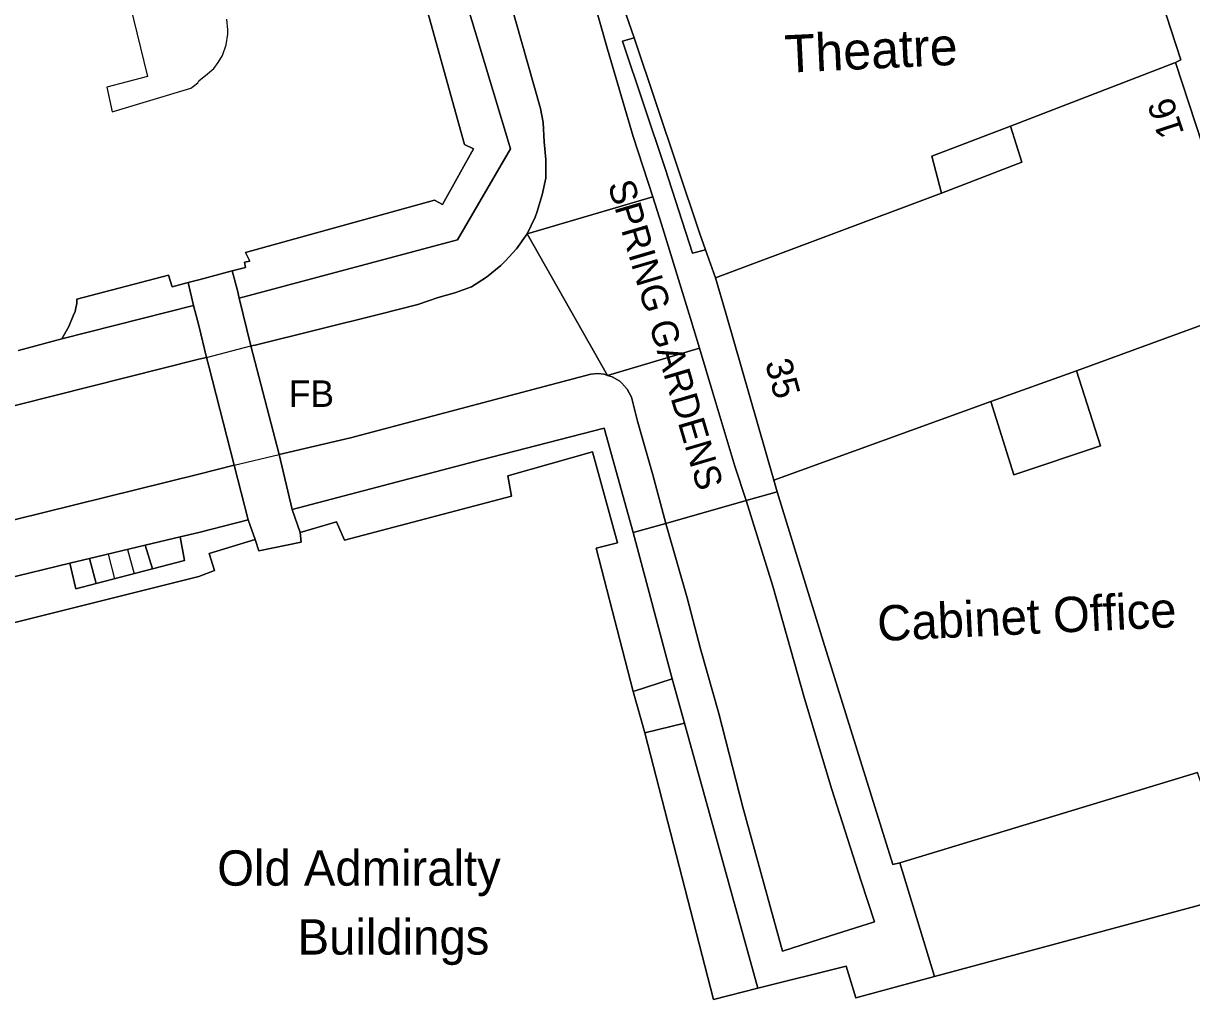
# Model space of a CAD drawing. Extents: x 529240 to 530363, y 179600 to 180767.
# Drawn here: x 529990.1 to 530056.2, y 180233.8 to 180289 of the extents above; entities that cross this region are included whole.
import ezdxf

# ---------------------------------------------------------------- set-up
doc = ezdxf.new("R2010")
doc.units = 0
for name, color, linetype in [('Building', 7, 'Continuous'), ('General surface', 7, 'Continuous'), ('Road Or Track', 7, 'Continuous'), ('Roadside', 7, 'Continuous'), ('Structure', 7, 'Continuous'), ('Unclassified', 7, 'Continuous')]:
    doc.layers.add(name, color=color, linetype=linetype)

msp = doc.modelspace()

# ---------------------------------------------------------------- linework, layer by layer
at = {"layer": 'Building'}
for points in [[(529990.35, 180302), (529991.6, 180300.6), (529993, 180300.65), (529994.4, 180300.75), (529995.8, 180300.95), (529997, 180301.15), (529998.95, 180301.55), (530000, 180302), (530003.65, 180303.55), (530004.65, 180303.35), (530004.95, 180303.9), (530008.85, 180302.75), (530008.65, 180302.2), (530009.6, 180301.8), (530015.05, 180282.15), (530015.55, 180281.9), (530013.8, 180278.75), (530013.35, 180279), (530002.65, 180276.05), (530002.9, 180275.55), (530002.6, 180275.5), (530002.65, 180275.2), (530001.9, 180275)], [(529989.8, 180270.5), (529992.25, 180271.15), (529992.65, 180271.85), (529992.9, 180272.45), (529993, 180272.7), (529993.05, 180272.9), (529993.1, 180273.15), (529993.1, 180273.4), (529998.3, 180274.75), (529998.5, 180274.1), (529999.4, 180274.35), (530000, 180274.5), (530001.9, 180275), (530002.65, 180275.2), (530002.6, 180275.5), (530002.9, 180275.55), (530002.65, 180276.05), (530013.35, 180279), (530013.8, 180278.75), (530015.55, 180281.9), (530015.05, 180282.15), (530009.6, 180301.8)], [(529996.1, 180290.1), (529997.1, 180286), (529994.8, 180285.4), (529995.1, 180284), (529999.55, 180285.35), (529999.7, 180285.45), (529999.95, 180285.65), (530000, 180285.75), (530000.5, 180286.15), (530000.85, 180286.45), (530001.1, 180286.8), (530001.35, 180287.2), (530001.55, 180287.8), (530001.65, 180288.4), (530001.65, 180288.65), (530001.6, 180289.25)], [(529996.1, 180290.1), (529997.1, 180286), (529994.8, 180285.4), (529995.1, 180284), (529999.55, 180285.35), (529999.7, 180285.45), (529999.95, 180285.65), (530000, 180285.75)], [(530024.65, 180288.2), (530024.2, 180289.5), (530024.7, 180289.8)], [(530054.5, 180290.3), (530055.6, 180286.95), (530055.3, 180286.8)], [(530000, 180285.75), (530000.5, 180286.15), (530000.85, 180286.45), (530001.1, 180286.8), (530001.35, 180287.2), (530001.55, 180287.8), (530001.65, 180288.4), (530001.65, 180288.65), (530001.6, 180289.25)], [(530024.65, 180288.2), (530024, 180288), (530026.4, 180280.8), (530027.95, 180276), (530028.7, 180276.2)], [(530028.7, 180276.2), (530028.35, 180277.15), (530024.65, 180288.2)], [(530055.3, 180286.8), (530045.95, 180283.2)], [(530059.8, 180273.05), (530055.3, 180286.8)], [(530045.95, 180283.2), (530041.5, 180281.5), (530042.05, 180279.4)], [(530045.95, 180283.2), (530046.6, 180281.15), (530042.05, 180279.4)], [(530042.05, 180279.4), (530029.25, 180274.6)], [(530029.25, 180274.6), (530028.7, 180276.2)], [(529992.25, 180271.15), (529992.65, 180271.85), (529992.9, 180272.45), (529993, 180272.7), (529993.05, 180272.9), (529993.1, 180273.15), (529993.1, 180273.4), (529998.3, 180274.75), (529998.5, 180274.1), (529999.4, 180274.35)], [(529999.4, 180274.35), (530000, 180274.5), (530001.9, 180275)], [(530032.55, 180263.15), (530029.85, 180272.6), (530029.25, 180274.6)], [(530059.8, 180273.05), (530049.7, 180269.35), (530051.05, 180265.1), (530046.15, 180263.45), (530044.85, 180267.6), (530032.55, 180263.15), (530032.75, 180262.5), (530035.35, 180254.05), (530039.3, 180241.4), (530039.7, 180241.5), (530056.55, 180246.6)], [(530059.8, 180273.05), (530049.7, 180269.35)], [(529989.8, 180270.5), (529992.25, 180271.15)], [(530049.7, 180269.35), (530044.85, 180267.6)], [(530044.85, 180267.6), (530046.15, 180263.45), (530051.05, 180265.1), (530049.7, 180269.35)], [(530044.85, 180267.6), (530032.55, 180263.15)], [(530058.9, 180239.7), (530041.65, 180235.05), (530037.2, 180233.85), (530036.65, 180235.65), (530031.65, 180234.4), (530029.15, 180233.75), (530025.25, 180248.85), (530024.6, 180251.2), (530022.5, 180259.3), (530023.7, 180259.6), (530022.3, 180264.75), (530017.5, 180263.4), (530017.7, 180262.25), (530008.25, 180259.75), (530007.8, 180260.8), (530005.75, 180260.2), (530005.8, 180259.65), (530003.4, 180259.15), (530003.2, 180259.8), (530000.6, 180259), (530000.9, 180258.05), (530000, 180257.7), (529985.95, 180254.2)], [(530024.6, 180251.2), (530022.5, 180259.3), (530023.7, 180259.6), (530022.3, 180264.75), (530017.5, 180263.4), (530017.7, 180262.25), (530008.25, 180259.75), (530007.8, 180260.8), (530005.75, 180260.2)], [(530032.75, 180262.5), (530032.55, 180263.15)], [(530039.7, 180241.5), (530039.3, 180241.4), (530035.35, 180254.05), (530032.75, 180262.5)], [(530005.75, 180260.2), (530005.8, 180259.65), (530003.4, 180259.15), (530003.2, 180259.8)], [(530003.2, 180259.8), (530000.6, 180259), (530000.9, 180258.05), (530000, 180257.7), (529985.95, 180254.2)], [(530025.25, 180248.85), (530024.6, 180251.2)], [(530031.65, 180234.4), (530029.15, 180233.75), (530025.25, 180248.85)], [(530058.9, 180239.7), (530056.55, 180246.6), (530039.7, 180241.5)], [(530058.9, 180239.7), (530041.65, 180235.05)], [(530041.65, 180235.05), (530037.2, 180233.85), (530036.65, 180235.65), (530031.65, 180234.4)]]:
    msp.add_lwpolyline(points, dxfattribs=at)
for points in [[(530054.5, 180290.3), (530051.6, 180299), (530050.65, 180301.9), (530049.9, 180301.7), (530040.5, 180298.85), (530036.1, 180296.2), (530024.7, 180289.8), (530024.2, 180289.5), (530024.65, 180288.2), (530028.35, 180277.15), (530028.7, 180276.2), (530029.25, 180274.6), (530042.05, 180279.4), (530041.5, 180281.5), (530045.95, 180283.2), (530055.3, 180286.8), (530055.6, 180286.95)], [(530024.65, 180288.2), (530024, 180288), (530026.4, 180280.8), (530027.95, 180276), (530028.7, 180276.2), (530028.35, 180277.15)], [(530032.55, 180263.15), (530044.85, 180267.6), (530049.7, 180269.35), (530059.8, 180273.05), (530055.3, 180286.8), (530045.95, 180283.2), (530046.6, 180281.15), (530042.05, 180279.4), (530029.25, 180274.6), (530029.85, 180272.6)]]:
    msp.add_lwpolyline(points, close=True, dxfattribs=at)
at = {"layer": 'General surface'}
for points in [[(530009.6, 180301.8), (530015.05, 180282.15), (530015.55, 180281.9), (530013.8, 180278.75), (530013.35, 180279), (530002.65, 180276.05), (530002.9, 180275.55), (530002.6, 180275.5), (530002.65, 180275.2), (530001.9, 180275), (530002.19, 180273.89), (530002.3, 180273.45), (530014.65, 180276.75), (530015.79, 180278.7), (530017.65, 180281.9), (530015.65, 180288.55), (530011.1, 180303.55)], [(529996.1, 180290.1), (529997.1, 180286), (529994.8, 180285.4), (529995.1, 180284), (529999.55, 180285.35), (529999.7, 180285.45), (529999.95, 180285.65), (530000, 180285.75), (530000.5, 180286.15), (530000.85, 180286.45), (530001.1, 180286.8), (530001.35, 180287.2), (530001.55, 180287.8), (530001.65, 180288.4), (530001.65, 180288.65), (530001.6, 180289.25)], [(529996.97, 180259.48), (529997.38, 180258.13)], [(529993.82, 180258.72), (529994.19, 180257.3)], [(529994.87, 180258.97), (529995.24, 180257.57)], [(529995.97, 180259.23), (529996.34, 180257.85)]]:
    msp.add_lwpolyline(points, dxfattribs=at)
for points in [[(530042.05, 180279.4), (530046.6, 180281.15), (530045.95, 180283.2), (530041.5, 180281.5)], [(529999.7, 180273.05), (529999.4, 180274.35), (529998.5, 180274.1), (529998.3, 180274.75), (529993.1, 180273.4), (529993.1, 180273.15), (529993.05, 180272.9), (529993, 180272.7), (529992.9, 180272.45), (529992.65, 180271.85), (529992.25, 180271.15)], [(530044.85, 180267.6), (530046.15, 180263.45), (530051.05, 180265.1), (530049.7, 180269.35)], [(530005.75, 180260.2), (530007.8, 180260.8), (530008.25, 180259.75), (530017.7, 180262.25), (530017.5, 180263.4), (530022.3, 180264.75), (530023.7, 180259.6), (530022.5, 180259.3), (530024.6, 180251.2), (530026.8, 180251.9), (530024.6, 180260.2), (530022.95, 180266.1), (530016, 180264.3), (530005.3, 180261.5)], [(530003.2, 180259.8), (530002.8, 180260.9), (530000, 180260.2), (529998.95, 180259.95), (529999.2, 180258.6), (529997.38, 180258.13), (529994.19, 180257.3), (529993.05, 180257), (529992.7, 180258.45), (529985.25, 180256.65), (529985.95, 180254.2), (530000, 180257.7), (530000.9, 180258.05), (530000.6, 180259)], [(529994.19, 180257.3), (529997.38, 180258.13), (529996.97, 180259.48), (529993.82, 180258.72)], [(529996.97, 180259.48), (529997.38, 180258.13), (529999.2, 180258.6), (529998.95, 180259.95)], [(529993.82, 180258.72), (529992.7, 180258.45), (529993.05, 180257), (529994.19, 180257.3)], [(530026.8, 180251.9), (530024.6, 180251.2), (530025.25, 180248.85), (530027.5, 180249.4)], [(530025.25, 180248.85), (530029.15, 180233.75), (530031.65, 180234.4), (530027.5, 180249.4)], [(530058.9, 180239.7), (530056.55, 180246.6), (530039.7, 180241.5), (530041.65, 180235.05)]]:
    msp.add_lwpolyline(points, close=True, dxfattribs=at)
at = {"layer": 'Road Or Track'}
for points in [[(530018.6, 180277.1), (530025.7, 180279.2), (530024.6, 180282.6), (530023.15, 180287.55), (530021.75, 180292.5), (530020.35, 180296.95), (530019.51, 180299.99), (530015.06, 180298.64), (530015.4, 180297.25), (530017.6, 180290.4), (530019.35, 180284.2), (530019.5, 180283.4), (530019.55, 180282.3), (530019.65, 180281.3), (530019.65, 180280.25), (530019.45, 180279.3), (530019.15, 180278.3), (530019.05, 180278.05)], [(530028.35, 180270.63), (530027.85, 180272.3), (530026.2, 180277.65), (530025.7, 180279.2), (530018.6, 180277.1), (530023.15, 180269.08)], [(530004.55, 180264.6), (530008.6, 180265.55), (530018, 180268.05), (530022.2, 180269.15), (530022.6, 180269.2), (530022.95, 180269.15), (530023.15, 180269.08), (530018.6, 180277.1), (530018, 180276.25), (530017.35, 180275.55), (530017.1, 180275.3), (530016.3, 180274.65), (530015.45, 180274.1), (530014.5, 180273.75), (530013.55, 180273.5), (530012.4, 180273.1), (530010.25, 180272.55), (530003.2, 180270.8), (530002.95, 180270.75)], [(530026.45, 180260.7), (530031, 180262), (530030.35, 180263.95), (530029.1, 180268.1), (530028.35, 180270.63), (530023.15, 180269.08), (530023.4, 180269), (530023.85, 180268.75), (530023.95, 180268.65), (530024.25, 180268.3), (530024.5, 180267.85), (530024.85, 180266.5), (530025.7, 180263.45)], [(529923.34, 180256.24), (529916.45, 180251.4), (529918.15, 180248.8), (529921.4, 180244.05), (530000, 180263.5), (530002, 180264), (530000.58, 180269.6), (530000.45, 180270.1), (530000, 180270), (529928.65, 180252), (529927.9, 180251.85), (529927.2, 180251.85), (529926.95, 180251.95), (529926.75, 180252), (529926.3, 180252.3)], [(530031, 180262), (530026.45, 180260.7), (530027.65, 180256.5), (530028.4, 180253.6), (530029.45, 180249.95), (530030.8, 180244.65), (530033.05, 180236.5), (530035.7, 180237.35), (530038.25, 180238.15), (530037.5, 180240.45), (530035.85, 180245.65), (530034.3, 180250.8), (530032.5, 180257.15)]]:
    msp.add_lwpolyline(points, close=True, dxfattribs=at)
for points in [[(530019.51, 180299.99), (530020.35, 180296.95), (530021.75, 180292.5), (530023.15, 180287.55), (530024.6, 180282.6), (530025.7, 180279.2)], [(530018.6, 180277.1), (530019.05, 180278.05), (530019.15, 180278.3), (530019.45, 180279.3), (530019.65, 180280.25), (530019.65, 180281.3), (530019.55, 180282.3), (530019.5, 180283.4), (530019.35, 180284.2), (530017.6, 180290.4), (530015.4, 180297.25), (530015.06, 180298.64)], [(530025.7, 180279.2), (530026.2, 180277.65), (530027.85, 180272.3), (530028.35, 180270.63)], [(530002.95, 180270.75), (530003.2, 180270.8), (530010.25, 180272.55), (530012.4, 180273.1), (530013.55, 180273.5), (530014.5, 180273.75), (530015.45, 180274.1), (530016.3, 180274.65), (530017.1, 180275.3), (530017.35, 180275.55), (530018, 180276.25), (530018.6, 180277.1)], [(530000.45, 180270.1), (530002.95, 180270.75)], [(530028.35, 180270.63), (530029.1, 180268.1), (530030.35, 180263.95), (530031, 180262)], [(530000.45, 180270.1), (530000, 180270), (529928.65, 180252), (529927.9, 180251.85), (529927.2, 180251.85), (529926.95, 180251.95), (529926.75, 180252), (529926.3, 180252.3), (529923.34, 180256.24)], [(530023.15, 180269.08), (530022.95, 180269.15), (530022.6, 180269.2), (530022.2, 180269.15), (530018, 180268.05), (530008.6, 180265.55), (530004.55, 180264.6)], [(530026.45, 180260.7), (530025.7, 180263.45), (530024.85, 180266.5), (530024.5, 180267.85), (530024.25, 180268.3), (530023.95, 180268.65), (530023.85, 180268.75), (530023.4, 180269), (530023.15, 180269.08)], [(529921.4, 180244.05), (530000, 180263.5), (530002, 180264)], [(530002, 180264), (530004.55, 180264.6)], [(530031, 180262), (530032.5, 180257.15), (530034.3, 180250.8), (530035.85, 180245.65), (530037.5, 180240.45), (530038.25, 180238.15), (530035.7, 180237.35), (530033.05, 180236.5), (530030.8, 180244.65), (530029.45, 180249.95), (530028.4, 180253.6), (530027.65, 180256.5), (530026.45, 180260.7)]]:
    msp.add_lwpolyline(points, dxfattribs=at)
at = {"layer": 'Roadside'}
for points in [[(530042.65, 180326.3), (530046.1, 180315.65), (530045.5, 180315.5), (530047.6, 180308.85), (530049.9, 180301.7), (530050.65, 180301.9), (530051.6, 180299), (530054.65, 180300), (530057.6, 180291.3), (530054.5, 180290.3), (530055.6, 180286.95), (530055.3, 180286.8), (530059.8, 180273.05)], [(530011.1, 180303.55), (530015.65, 180288.55), (530017.65, 180281.9), (530015.79, 180278.7), (530014.65, 180276.75), (530002.3, 180273.45), (530002.95, 180270.75), (530003.2, 180270.8), (530010.25, 180272.55), (530012.4, 180273.1), (530013.55, 180273.5), (530014.5, 180273.75), (530015.45, 180274.1), (530016.3, 180274.65), (530017.1, 180275.3), (530017.35, 180275.55), (530018, 180276.25), (530018.6, 180277.1), (530019.05, 180278.05), (530019.15, 180278.3), (530019.45, 180279.3), (530019.65, 180280.25), (530019.65, 180281.3), (530019.55, 180282.3), (530019.5, 180283.4), (530019.35, 180284.2), (530017.6, 180290.4)], [(530021.75, 180292.5), (530023.15, 180287.55), (530024.6, 180282.6), (530025.7, 180279.2), (530026.2, 180277.65), (530027.85, 180272.3), (530028.35, 180270.63), (530029.1, 180268.1), (530030.35, 180263.95), (530031, 180262), (530032.75, 180262.5), (530032.55, 180263.15), (530029.85, 180272.6), (530029.25, 180274.6), (530028.7, 180276.2), (530027.95, 180276), (530026.4, 180280.8), (530024, 180288), (530024.65, 180288.2), (530024.2, 180289.5)], [(529928.65, 180252), (530000, 180270), (530000.45, 180270.1), (530000, 180271.9), (529999.7, 180273.05), (529992.25, 180271.15), (529989.8, 180270.5)]]:
    msp.add_lwpolyline(points, dxfattribs=at)
for points in [[(530024.6, 180260.2), (530026.45, 180260.7), (530025.7, 180263.45), (530024.85, 180266.5), (530024.5, 180267.85), (530024.25, 180268.3), (530023.95, 180268.65), (530023.85, 180268.75), (530023.4, 180269), (530023.15, 180269.08), (530022.95, 180269.15), (530022.6, 180269.2), (530022.2, 180269.15), (530018, 180268.05), (530008.6, 180265.55), (530004.55, 180264.6), (530005.3, 180261.5), (530016, 180264.3), (530022.95, 180266.1)], [(529921.4, 180244.05), (529922, 180240.65), (529934.7, 180243.85), (529934.85, 180243.9), (529934.95, 180243.8), (529935.05, 180243.75), (529935.15, 180243.6), (529935.2, 180243.45), (529935.45, 180242.8), (529937.3, 180243.25), (529937.05, 180244.45), (529982.1, 180255.9), (529982.8, 180253.4), (529985.95, 180254.2), (529985.25, 180256.65), (529992.7, 180258.45), (529993.82, 180258.72), (529996.97, 180259.48), (529998.95, 180259.95), (530000, 180260.2), (530002.8, 180260.9), (530002, 180264), (530000, 180263.5)], [(530027.5, 180249.4), (530031.65, 180234.4), (530036.65, 180235.65), (530037.2, 180233.85), (530041.65, 180235.05), (530039.7, 180241.5), (530039.3, 180241.4), (530035.35, 180254.05), (530032.75, 180262.5), (530031, 180262), (530032.5, 180257.15), (530034.3, 180250.8), (530035.85, 180245.65), (530037.5, 180240.45), (530038.25, 180238.15), (530035.7, 180237.35), (530033.05, 180236.5), (530030.8, 180244.65), (530029.45, 180249.95), (530028.4, 180253.6), (530027.65, 180256.5), (530026.45, 180260.7), (530024.6, 180260.2), (530026.8, 180251.9)]]:
    msp.add_lwpolyline(points, close=True, dxfattribs=at)
at = {"layer": 'Structure'}
msp.add_lwpolyline([(530000.45, 180270.1), (530000.58, 180269.6), (530002, 180264), (530002.8, 180260.9), (530003.2, 180259.8), (530003.4, 180259.15), (530005.8, 180259.65), (530005.75, 180260.2), (530005.3, 180261.5), (530004.55, 180264.6), (530002.95, 180270.75), (530002.3, 180273.45), (530002.19, 180273.89), (530001.9, 180275), (530000, 180274.5), (529999.4, 180274.35), (529999.7, 180273.05), (530000, 180271.9)], close=True, dxfattribs=at)
at = {"layer": 'Unclassified'}
for points in [[(530011.1, 180303.55), (530015.65, 180288.55), (530017.65, 180281.9), (530015.79, 180278.7), (530014.65, 180276.75), (530002.3, 180273.45)], [(530018.6, 180277.1), (530025.7, 180279.2)], [(530023.15, 180269.08), (530018.6, 180277.1)], [(530002.3, 180273.45), (530002.19, 180273.89), (530001.9, 180275)], [(529999.4, 180274.35), (529999.7, 180273.05)], [(530002.95, 180270.75), (530002.3, 180273.45)], [(529992.25, 180271.15), (529999.7, 180273.05)], [(529999.7, 180273.05), (530000, 180271.9), (530000.45, 180270.1)], [(530004.55, 180264.6), (530002.95, 180270.75)], [(530023.15, 180269.08), (530028.35, 180270.63)], [(530000.45, 180270.1), (530000.58, 180269.6), (530002, 180264)], [(530005.3, 180261.5), (530016, 180264.3), (530022.95, 180266.1), (530024.6, 180260.2)], [(530002, 180264), (530002.8, 180260.9)], [(530005.3, 180261.5), (530004.55, 180264.6)], [(530031, 180262), (530026.45, 180260.7)], [(530032.75, 180262.5), (530031, 180262)], [(530005.75, 180260.2), (530005.3, 180261.5)], [(529998.95, 180259.95), (530000, 180260.2), (530002.8, 180260.9)], [(530002.8, 180260.9), (530003.2, 180259.8)], [(530026.45, 180260.7), (530024.6, 180260.2)], [(530024.6, 180260.2), (530026.8, 180251.9)], [(529993.82, 180258.72), (529996.97, 180259.48)], [(529996.97, 180259.48), (529998.95, 180259.95)], [(529997.38, 180258.13), (529999.2, 180258.6), (529998.95, 180259.95)], [(529992.7, 180258.45), (529993.82, 180258.72)], [(529985.95, 180254.2), (529985.25, 180256.65), (529992.7, 180258.45)], [(529992.7, 180258.45), (529993.05, 180257), (529994.19, 180257.3)], [(529994.19, 180257.3), (529997.38, 180258.13)], [(530024.6, 180251.2), (530026.8, 180251.9)], [(530026.8, 180251.9), (530027.5, 180249.4)], [(530027.5, 180249.4), (530025.25, 180248.85)], [(530027.5, 180249.4), (530031.65, 180234.4)], [(530041.65, 180235.05), (530039.7, 180241.5)]]:
    msp.add_lwpolyline(points, dxfattribs=at)

# ---------------------------------------------------------------- texts
at = {"layer": 'Road Or Track'}
msp.add_text('SPRING GARDENS', height=1.5, rotation=286.4, dxfattribs=at).set_placement((530023.15, 180279.9))
at = {"layer": 'Structure'}
msp.add_text('FB', height=1.5, dxfattribs=at).set_placement((530005.1, 180267.3))
at = {"layer": 'Unclassified'}
for s, height, rotation, p in [('Theatre', 2.125, 2.7, (530033.22, 180286.21)), ('16', 1.5, 108.1, (530055.8, 180282.8)), ('35', 1.5, 285.5, (530032.05, 180269.8)), ('Cabinet Office', 2, 2.7, (530038.46, 180254.04))]:
    msp.add_text(s, height=height, rotation=rotation, dxfattribs=at).set_placement(p)
for s, p in [('Old Admiralty', (530001.05, 180240.2)), ('Buildings', (530005.6, 180236.3))]:
    msp.add_text(s, height=2, dxfattribs=at).set_placement(p)

doc.saveas('drawing.dxf')
